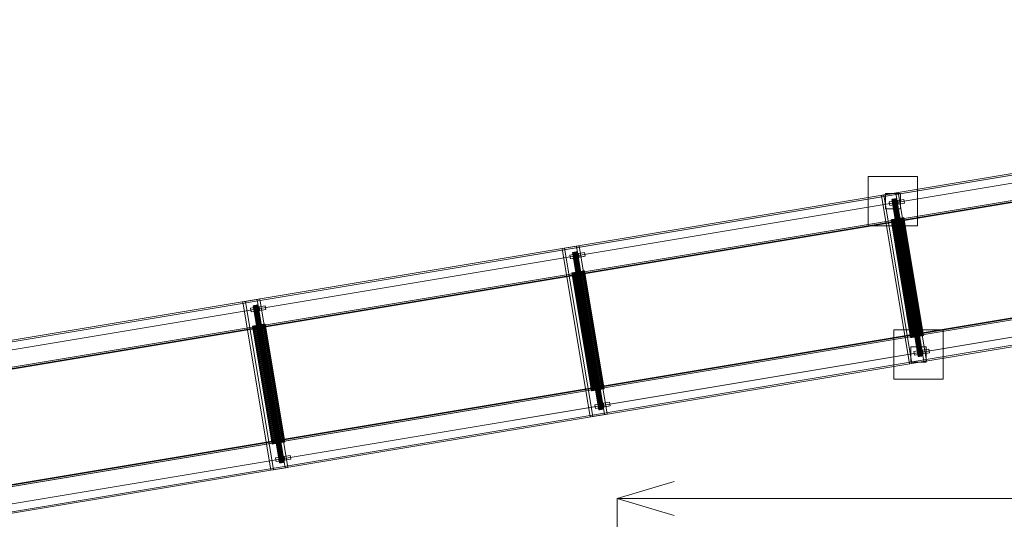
# Model space of a CAD drawing. Header units: millimetres. Extents: x -2233 to 61924, y -68080 to 6847.
# Tile 592 of 656: x 22675 to 25270, y -17135 to -15818. Entities that reach past the tile are written whole.
import ezdxf

# ---------------------------------------------------------------- set-up
doc = ezdxf.new("R2010")
doc.units = ezdxf.units.MM
doc.layers.add('COTAS_P', color=1, linetype='Continuous', lineweight=0)
doc.layers.add('superior_C10', color=7, linetype='Continuous', lineweight=0)
doc.dimstyles.new('R19_100', dxfattribs={"dimtxt": 250, "dimasz": 150, "dimexe": 150, "dimexo": 80, "dimgap": 100, "dimtad": 1, "dimtih": 1, "dimtoh": 1, "dimdsep": 46, "dimcen": 0.09, "dimadec": 0, "dimazin": 0, "dimtfac": 1, "dimtdec": 4, "dimtofl": 0, "dimtmove": 0, "dimatfit": 3, "dimfxl": 1, "dimtolj": 1, "dimtzin": 0, "dimarcsym": 0})

# ---------------------------------------------------------------- blocks, each defined once
blk = doc.blocks.new('DIM_R27_34')
at = {"layer": 'COTAS_P'}
for p, q in [((24250.1, -17080), (24400.1, -17035)), ((26750.1, -17080), (26600.1, -17035)), ((24250.1, -17980), (24250.1, -17080)), ((24250.1, -17080), (26750.1, -17080)), ((24250.1, -17080), (24400.1, -17125)), ((26750.1, -17080), (26600.1, -17125)), ((26750.1, -17980), (26750.1, -17080))]:
    blk.add_line(p, q, dxfattribs=at)
blk.add_text('2500 P', height=250, dxfattribs=at).set_placement((25500.1, -16980))

msp = doc.modelspace()

# ---------------------------------------------------------------- linework, layer by layer
at = {"layer": 'superior_C10'}
for p, q in [((18864.301, -17294.513), (27697.162, -15822.369)), ((27697.819, -15826.315), (18864.958, -17298.459)), ((27698.776, -15822.1), (18865.914, -17294.244)), ((18891.2, -17290.03), (27724.061, -15817.886)), ((27725.675, -15817.617), (18892.814, -17289.761)), ((18893.471, -17293.706), (27726.332, -15821.563)), ((27701.272, -15847.029), (18868.411, -17319.173)), ((18870.024, -17318.904), (27702.886, -15846.76)), ((27728.171, -15842.546), (18895.31, -17314.69)), ((18896.924, -17314.421), (27729.785, -15842.277)), ((18961.084, -17354.417), (27661.084, -15904.417)), ((27661.891, -15904.283), (18961.891, -17354.283)), ((18988.79, -17349.799), (27688.79, -15899.799)), ((27689.597, -15899.665), (18989.597, -17349.665)), ((19045.715, -17335.243), (27631.834, -15904.223)), ((27632.328, -15907.182), (19046.208, -17338.202)), ((27641.249, -15902.654), (19055.13, -17333.674)), ((19055.623, -17336.633), (27641.742, -15905.613)), ((19054.413, -17338.862), (27621.552, -15911.006)), ((27622.359, -15910.871), (19055.22, -17338.728)), ((27710.403, -16200.335), (19010.403, -17650.335)), ((19011.21, -17650.201), (27711.21, -16200.201)), ((27738.109, -16195.717), (19038.109, -17645.717)), ((19038.916, -17645.583), (27738.916, -16195.583)), ((19096.186, -17638.066), (27682.305, -16207.046)), ((27682.798, -16210.005), (19096.679, -17641.025)), ((27670.872, -16206.924), (19103.733, -17634.78)), ((19104.54, -17634.646), (27671.679, -16206.789)), ((27691.72, -16205.477), (19105.6, -17636.497)), ((19106.094, -17639.456), (27692.213, -16208.436)), ((18934.17, -17713.73), (27767.031, -16241.587)), ((27768.645, -16241.318), (18935.784, -17713.461)), ((18961.069, -17709.247), (27793.93, -16237.104)), ((27795.544, -16236.835), (18962.683, -17708.978)), ((24911.797, -16361.039), (24911.797, -16231.039)), ((24911.797, -16231.039), (25041.797, -16231.039)), ((25041.797, -16231.039), (25041.797, -16361.039)), ((18937.622, -17734.445), (27770.484, -16262.301)), ((27771.141, -16266.247), (18938.28, -17738.39)), ((18939.894, -17738.121), (27772.755, -16265.978)), ((27798.04, -16261.764), (18965.179, -17733.907)), ((27798.997, -16257.549), (18966.136, -17729.692)), ((18966.793, -17733.638), (27799.654, -16261.495)), ((24946.155, -16280.871), (24984.116, -16274.544)), ((24946.155, -16280.871), (24952.88, -16279.75)), ((25020.135, -16724.748), (24946.155, -16280.871)), ((24990.841, -16273.423), (24952.88, -16279.75)), ((24952.88, -16279.75), (25026.86, -16723.627)), ((24956.797, -16316.039), (24956.797, -16276.039)), ((24956.797, -16276.039), (24996.797, -16276.039)), ((24966.45, -16297.764), (24989.226, -16293.968)), ((24966.45, -16297.764), (24982.59, -16295.074)), ((24968.094, -16307.628), (24966.45, -16297.764)), ((24974.012, -16291.435), (24973.807, -16291.469)), ((24973.807, -16291.469), (24973.828, -16291.465)), ((24973.807, -16291.469), (25042.854, -16705.754)), ((24973.828, -16291.465), (24974.075, -16291.424)), ((24973.828, -16291.465), (25042.876, -16705.751)), ((24974.436, -16291.364), (24974.012, -16291.435)), ((25043.06, -16705.72), (24974.012, -16291.435)), ((24974.075, -16291.424), (24974.539, -16291.347)), ((24974.075, -16291.424), (25043.123, -16705.71)), ((24975.063, -16291.259), (24974.436, -16291.364)), ((24974.436, -16291.364), (25043.484, -16705.649)), ((24974.539, -16291.347), (24975.201, -16291.237)), ((24974.539, -16291.347), (25043.586, -16705.632)), ((24975.868, -16291.125), (24975.063, -16291.259)), ((24975.063, -16291.259), (25044.111, -16705.545)), ((24975.201, -16291.237), (24976.036, -16291.097)), ((24975.201, -16291.237), (25044.248, -16705.522)), ((24976.821, -16290.966), (24975.868, -16291.125)), ((24975.868, -16291.125), (25044.916, -16705.411)), ((24976.036, -16291.097), (24977.012, -16290.935)), ((24976.036, -16291.097), (25045.084, -16705.383)), ((24977.885, -16290.789), (24976.821, -16290.966)), ((24976.821, -16290.966), (25045.869, -16705.252)), ((24977.012, -16290.935), (24978.092, -16290.755)), ((24977.012, -16290.935), (25046.06, -16705.22)), ((24979.018, -16290.6), (24977.885, -16290.789)), ((24977.885, -16290.789), (25046.932, -16705.075)), ((24978.092, -16290.755), (24979.234, -16290.564)), ((24978.092, -16290.755), (25047.14, -16705.04)), ((24980.178, -16290.407), (24979.018, -16290.6)), ((24979.018, -16290.6), (25048.066, -16704.886)), ((24979.234, -16290.564), (24980.394, -16290.371)), ((24979.234, -16290.564), (25048.282, -16704.85)), ((24981.32, -16290.217), (24980.178, -16290.407)), ((24980.178, -16290.407), (25049.226, -16704.692)), ((24980.394, -16290.371), (24981.528, -16290.182)), ((24980.394, -16290.371), (25049.442, -16704.656)), ((24982.4, -16290.037), (24981.32, -16290.217)), ((24981.32, -16290.217), (25050.368, -16704.502)), ((24981.528, -16290.182), (24982.591, -16290.005)), ((24981.528, -16290.182), (25050.575, -16704.467)), ((24983.376, -16289.874), (24982.4, -16290.037)), ((24982.4, -16290.037), (25051.448, -16704.322)), ((25005.366, -16291.278), (24982.59, -16295.074)), ((24982.59, -16295.074), (24984.234, -16304.938)), ((24982.591, -16290.005), (24983.544, -16289.846)), ((24982.591, -16290.005), (25051.639, -16704.29)), ((24984.212, -16289.735), (24983.376, -16289.874)), ((24983.376, -16289.874), (25052.424, -16704.159)), ((24983.544, -16289.846), (24984.349, -16289.712)), ((24983.544, -16289.846), (25052.592, -16704.131)), ((24990.841, -16273.423), (24984.116, -16274.544)), ((24984.116, -16274.544), (25058.095, -16718.421)), ((24984.874, -16289.624), (24984.212, -16289.735)), ((24984.212, -16289.735), (25053.259, -16704.02)), ((24984.349, -16289.712), (24984.976, -16289.607)), ((24984.349, -16289.712), (25053.397, -16703.997)), ((24985.337, -16289.547), (24984.874, -16289.624)), ((24984.874, -16289.624), (25053.921, -16703.91)), ((24984.976, -16289.607), (24985.4, -16289.537)), ((24984.976, -16289.607), (25054.024, -16703.893)), ((24985.584, -16289.506), (24985.337, -16289.547)), ((24985.337, -16289.547), (25054.385, -16703.833)), ((24985.4, -16289.537), (24985.606, -16289.502)), ((24985.4, -16289.537), (25054.448, -16703.822)), ((24985.606, -16289.502), (24985.584, -16289.506)), ((24985.584, -16289.506), (25054.632, -16703.791)), ((24985.606, -16289.502), (25054.653, -16703.788)), ((25005.366, -16291.278), (24989.226, -16293.968)), ((24989.226, -16293.968), (24990.87, -16303.832)), ((25064.82, -16717.3), (24990.841, -16273.423)), ((24996.797, -16276.039), (24996.797, -16316.039)), ((25007.01, -16301.142), (25005.366, -16291.278)), ((24996.797, -16316.039), (24956.797, -16316.039)), ((24990.87, -16303.832), (24968.094, -16307.628)), ((24968.094, -16307.628), (24984.234, -16304.938)), ((24984.234, -16304.938), (25007.01, -16301.142)), ((24990.87, -16303.832), (25007.01, -16301.142)), ((24972.204, -16344.96), (24971.622, -16345.057)), ((24971.622, -16345.057), (24971.682, -16345.047)), ((24971.622, -16345.057), (25023.408, -16655.771)), ((24971.682, -16345.047), (24972.382, -16344.93)), ((24971.682, -16345.047), (25023.468, -16655.761)), ((24973.406, -16344.76), (24972.204, -16344.96)), ((25023.99, -16655.674), (24972.204, -16344.96)), ((24972.382, -16344.93), (24973.696, -16344.712)), ((24972.382, -16344.93), (25024.168, -16655.644)), ((24975.182, -16344.464), (24973.406, -16344.76)), ((24973.406, -16344.76), (25025.192, -16655.474)), ((24973.696, -16344.712), (24975.572, -16344.399)), ((24973.696, -16344.712), (25025.482, -16655.426)), ((24977.464, -16344.084), (24975.182, -16344.464)), ((24975.182, -16344.464), (25026.968, -16655.178)), ((24975.572, -16344.399), (24977.939, -16344.004)), ((24975.572, -16344.399), (25027.358, -16655.113)), ((24980.163, -16343.634), (24977.464, -16344.084)), ((24977.464, -16344.084), (25029.249, -16654.798)), ((24977.939, -16344.004), (24980.705, -16343.543)), ((24977.939, -16344.004), (25029.724, -16654.718)), ((24983.176, -16343.131), (24980.163, -16343.634)), ((24980.163, -16343.634), (25031.949, -16654.348)), ((24980.705, -16343.543), (24983.764, -16343.033)), ((24980.705, -16343.543), (25032.49, -16654.257)), ((24986.388, -16342.596), (24983.176, -16343.131)), ((24983.176, -16343.131), (25034.962, -16653.846)), ((24983.764, -16343.033), (24987, -16342.494)), ((24983.764, -16343.033), (25035.55, -16653.748)), ((24989.675, -16342.048), (24986.388, -16342.596)), ((24986.388, -16342.596), (25038.174, -16653.31)), ((24987, -16342.494), (24990.286, -16341.946)), ((24987, -16342.494), (25038.785, -16653.208)), ((24992.91, -16341.509), (24989.675, -16342.048)), ((24989.675, -16342.048), (25041.46, -16652.762)), ((24990.286, -16341.946), (24993.498, -16341.411)), ((24990.286, -16341.946), (25042.072, -16652.661)), ((24995.97, -16340.999), (24992.91, -16341.509)), ((24992.91, -16341.509), (25044.696, -16652.223)), ((24993.498, -16341.411), (24996.512, -16340.909)), ((24993.498, -16341.411), (25045.284, -16652.125)), ((24998.736, -16340.538), (24995.97, -16340.999)), ((24995.97, -16340.999), (25047.755, -16651.713)), ((24996.512, -16340.909), (24999.211, -16340.459)), ((24996.512, -16340.909), (25048.297, -16651.623)), ((25001.102, -16340.144), (24998.736, -16340.538)), ((24998.736, -16340.538), (25050.522, -16651.252)), ((24999.211, -16340.459), (25001.492, -16340.079)), ((24999.211, -16340.459), (25050.997, -16651.173)), ((25002.979, -16339.831), (25001.102, -16340.144)), ((25001.102, -16340.144), (25052.888, -16650.858)), ((25001.492, -16340.079), (25003.268, -16339.783)), ((25001.492, -16340.079), (25053.278, -16650.793)), ((25004.292, -16339.612), (25002.979, -16339.831)), ((25002.979, -16339.831), (25054.764, -16650.545)), ((25003.268, -16339.783), (25004.47, -16339.582)), ((25003.268, -16339.783), (25055.054, -16650.497)), ((25004.992, -16339.495), (25004.292, -16339.612)), ((25004.292, -16339.612), (25056.078, -16650.326)), ((25004.47, -16339.582), (25005.052, -16339.485)), ((25004.47, -16339.582), (25056.256, -16650.297)), ((25005.052, -16339.485), (25004.992, -16339.495)), ((25004.992, -16339.495), (25056.778, -16650.21)), ((25005.052, -16339.485), (25056.838, -16650.199)), ((25041.797, -16361.039), (24911.797, -16361.039)), ((24104.626, -16421.125), (24142.586, -16414.799)), ((24104.626, -16421.125), (24111.35, -16420.005)), ((24178.605, -16865.003), (24104.626, -16421.125)), ((24149.311, -16413.678), (24111.35, -16420.005)), ((24111.35, -16420.005), (24185.33, -16863.882)), ((24149.311, -16413.678), (24142.586, -16414.799)), ((24142.586, -16414.799), (24216.566, -16858.676)), ((24223.29, -16857.555), (24149.311, -16413.678)), ((24124.92, -16438.019), (24147.697, -16434.223)), ((24124.92, -16438.019), (24141.06, -16435.329)), ((24126.564, -16447.883), (24124.92, -16438.019)), ((24149.341, -16444.087), (24126.564, -16447.883)), ((24126.564, -16447.883), (24142.704, -16445.193)), ((24132.482, -16431.69), (24132.277, -16431.724)), ((24132.277, -16431.724), (24132.298, -16431.72)), ((24132.277, -16431.724), (24201.325, -16846.009)), ((24132.298, -16431.72), (24132.545, -16431.679)), ((24132.298, -16431.72), (24201.346, -16846.006)), ((24132.907, -16431.619), (24132.482, -16431.69)), ((24201.53, -16845.975), (24132.482, -16431.69)), ((24132.545, -16431.679), (24133.009, -16431.602)), ((24132.545, -16431.679), (24201.593, -16845.965)), ((24133.533, -16431.514), (24132.907, -16431.619)), ((24132.907, -16431.619), (24201.954, -16845.904)), ((24133.009, -16431.602), (24133.671, -16431.491)), ((24133.009, -16431.602), (24202.057, -16845.887)), ((24134.339, -16431.38), (24133.533, -16431.514)), ((24133.533, -16431.514), (24202.581, -16845.8)), ((24133.671, -16431.491), (24134.506, -16431.352)), ((24133.671, -16431.491), (24202.719, -16845.777)), ((24135.291, -16431.221), (24134.339, -16431.38)), ((24134.339, -16431.38), (24203.386, -16845.666)), ((24134.506, -16431.352), (24135.483, -16431.19)), ((24134.506, -16431.352), (24203.554, -16845.638)), ((24136.355, -16431.044), (24135.291, -16431.221)), ((24135.291, -16431.221), (24204.339, -16845.507)), ((24135.483, -16431.19), (24136.563, -16431.01)), ((24135.483, -16431.19), (24204.53, -16845.475)), ((24137.489, -16430.855), (24136.355, -16431.044)), ((24136.355, -16431.044), (24205.403, -16845.33)), ((24136.563, -16431.01), (24137.704, -16430.819)), ((24136.563, -16431.01), (24205.61, -16845.295)), ((24138.649, -16430.662), (24137.489, -16430.855)), ((24137.489, -16430.855), (24206.536, -16845.141)), ((24137.704, -16430.819), (24138.864, -16430.626)), ((24137.704, -16430.819), (24206.752, -16845.105)), ((24139.79, -16430.472), (24138.649, -16430.662)), ((24138.649, -16430.662), (24207.696, -16844.947)), ((24138.864, -16430.626), (24139.998, -16430.437)), ((24138.864, -16430.626), (24207.912, -16844.911)), ((24140.87, -16430.292), (24139.79, -16430.472)), ((24139.79, -16430.472), (24208.838, -16844.757)), ((24139.998, -16430.437), (24141.062, -16430.26)), ((24139.998, -16430.437), (24209.046, -16844.722)), ((24141.847, -16430.129), (24140.87, -16430.292)), ((24140.87, -16430.292), (24209.918, -16844.577)), ((24163.836, -16431.533), (24141.06, -16435.329)), ((24141.06, -16435.329), (24142.704, -16445.193)), ((24141.062, -16430.26), (24142.014, -16430.101)), ((24141.062, -16430.26), (24210.109, -16844.545)), ((24142.682, -16429.99), (24141.847, -16430.129)), ((24141.847, -16430.129), (24210.894, -16844.414)), ((24142.014, -16430.101), (24142.819, -16429.967)), ((24142.014, -16430.101), (24211.062, -16844.386)), ((24143.344, -16429.879), (24142.682, -16429.99)), ((24142.682, -16429.99), (24211.729, -16844.275)), ((24142.704, -16445.193), (24165.48, -16441.397)), ((24142.819, -16429.967), (24143.446, -16429.862)), ((24142.819, -16429.967), (24211.867, -16844.252)), ((24143.808, -16429.802), (24143.344, -16429.879)), ((24143.344, -16429.879), (24212.392, -16844.165)), ((24143.446, -16429.862), (24143.871, -16429.792)), ((24143.446, -16429.862), (24212.494, -16844.148)), ((24144.055, -16429.761), (24143.808, -16429.802)), ((24143.808, -16429.802), (24212.855, -16844.087)), ((24143.871, -16429.792), (24144.076, -16429.757)), ((24143.871, -16429.792), (24212.918, -16844.077)), ((24144.076, -16429.757), (24144.055, -16429.761)), ((24144.055, -16429.761), (24213.102, -16844.046)), ((24144.076, -16429.757), (24213.124, -16844.043)), ((24163.836, -16431.533), (24147.697, -16434.223)), ((24147.697, -16434.223), (24149.341, -16444.087)), ((24149.341, -16444.087), (24165.48, -16441.397)), ((24165.48, -16441.397), (24163.836, -16431.533)), ((24163.462, -16479.75), (24162.762, -16479.867)), ((24162.941, -16479.837), (24163.523, -16479.74)), ((24163.523, -16479.74), (24163.462, -16479.75)), ((24163.462, -16479.75), (24215.248, -16790.464)), ((24163.523, -16479.74), (24215.308, -16790.454)), ((24130.674, -16485.215), (24130.092, -16485.312)), ((24130.092, -16485.312), (24130.152, -16485.302)), ((24130.092, -16485.312), (24181.878, -16796.026)), ((24130.152, -16485.302), (24130.853, -16485.185)), ((24130.152, -16485.302), (24181.938, -16796.016)), ((24131.876, -16485.015), (24130.674, -16485.215)), ((24182.46, -16795.929), (24130.674, -16485.215)), ((24130.853, -16485.185), (24132.166, -16484.966)), ((24130.853, -16485.185), (24182.638, -16795.899)), ((24133.652, -16484.719), (24131.876, -16485.015)), ((24131.876, -16485.015), (24183.662, -16795.729)), ((24132.166, -16484.966), (24134.042, -16484.654)), ((24132.166, -16484.966), (24183.952, -16795.681)), ((24135.934, -16484.339), (24133.652, -16484.719)), ((24133.652, -16484.719), (24185.438, -16795.433)), ((24134.042, -16484.654), (24136.409, -16484.259)), ((24134.042, -16484.654), (24185.828, -16795.368)), ((24138.633, -16483.889), (24135.934, -16484.339)), ((24135.934, -16484.339), (24187.719, -16795.053)), ((24136.409, -16484.259), (24139.175, -16483.798)), ((24136.409, -16484.259), (24188.194, -16794.973)), ((24141.647, -16483.386), (24138.633, -16483.889)), ((24138.633, -16483.889), (24190.419, -16794.603)), ((24139.175, -16483.798), (24142.235, -16483.288)), ((24139.175, -16483.798), (24190.961, -16794.512)), ((24144.858, -16482.851), (24141.647, -16483.386)), ((24141.647, -16483.386), (24193.432, -16794.1)), ((24142.235, -16483.288), (24145.47, -16482.749)), ((24142.235, -16483.288), (24194.02, -16794.002)), ((24148.145, -16482.303), (24144.858, -16482.851)), ((24144.858, -16482.851), (24196.644, -16793.565)), ((24145.47, -16482.749), (24148.757, -16482.201)), ((24145.47, -16482.749), (24197.256, -16793.463)), ((24151.38, -16481.764), (24148.145, -16482.303)), ((24148.145, -16482.303), (24199.931, -16793.017)), ((24148.757, -16482.201), (24151.968, -16481.666)), ((24148.757, -16482.201), (24200.542, -16792.915)), ((24154.44, -16481.254), (24151.38, -16481.764)), ((24151.38, -16481.764), (24203.166, -16792.478)), ((24151.968, -16481.666), (24154.982, -16481.164)), ((24151.968, -16481.666), (24203.754, -16792.38)), ((24157.206, -16480.793), (24154.44, -16481.254)), ((24154.44, -16481.254), (24206.226, -16791.968)), ((24154.982, -16481.164), (24157.681, -16480.714)), ((24154.982, -16481.164), (24206.767, -16791.878)), ((24159.573, -16480.399), (24157.206, -16480.793)), ((24157.206, -16480.793), (24208.992, -16791.507)), ((24157.681, -16480.714), (24159.963, -16480.334)), ((24157.681, -16480.714), (24209.467, -16791.428)), ((24161.449, -16480.086), (24159.573, -16480.399)), ((24159.573, -16480.399), (24211.358, -16791.113)), ((24159.963, -16480.334), (24161.738, -16480.038)), ((24159.963, -16480.334), (24211.748, -16791.048)), ((24162.762, -16479.867), (24161.449, -16480.086)), ((24161.449, -16480.086), (24213.234, -16790.8)), ((24161.738, -16480.038), (24162.941, -16479.837)), ((24161.738, -16480.038), (24213.524, -16790.752)), ((24162.762, -16479.867), (24214.548, -16790.581)), ((24162.941, -16479.837), (24214.726, -16790.551)), ((23263.096, -16561.38), (23301.056, -16555.054)), ((23307.781, -16553.933), (23269.821, -16560.26)), ((23307.781, -16553.933), (23301.056, -16555.054)), ((23301.056, -16555.054), (23375.036, -16998.931)), ((23381.761, -16997.81), (23307.781, -16553.933)), ((23263.096, -16561.38), (23269.821, -16560.26)), ((23337.075, -17005.258), (23263.096, -16561.38)), ((23269.821, -16560.26), (23343.8, -17004.137)), ((23283.391, -16578.274), (23306.167, -16574.478)), ((23283.391, -16578.274), (23299.53, -16575.584)), ((23285.035, -16588.138), (23283.391, -16578.274)), ((23290.953, -16571.945), (23290.747, -16571.979)), ((23290.747, -16571.979), (23290.768, -16571.975)), ((23290.747, -16571.979), (23359.795, -16986.264)), ((23290.768, -16571.975), (23291.016, -16571.934)), ((23290.768, -16571.975), (23359.816, -16986.261)), ((23291.377, -16571.874), (23290.953, -16571.945)), ((23360, -16986.23), (23290.953, -16571.945)), ((23291.016, -16571.934), (23291.479, -16571.857)), ((23291.016, -16571.934), (23360.063, -16986.219)), ((23292.004, -16571.769), (23291.377, -16571.874)), ((23291.377, -16571.874), (23360.425, -16986.159)), ((23291.479, -16571.857), (23292.141, -16571.746)), ((23291.479, -16571.857), (23360.527, -16986.142)), ((23292.809, -16571.635), (23292.004, -16571.769)), ((23292.004, -16571.769), (23361.051, -16986.055)), ((23292.141, -16571.746), (23292.977, -16571.607)), ((23292.141, -16571.746), (23361.189, -16986.032)), ((23293.762, -16571.476), (23292.809, -16571.635)), ((23292.809, -16571.635), (23361.857, -16985.921)), ((23292.977, -16571.607), (23293.953, -16571.444)), ((23292.977, -16571.607), (23362.024, -16985.893)), ((23294.825, -16571.299), (23293.762, -16571.476)), ((23293.762, -16571.476), (23362.809, -16985.762)), ((23293.953, -16571.444), (23295.033, -16571.265)), ((23293.953, -16571.444), (23363, -16985.73)), ((23295.959, -16571.11), (23294.825, -16571.299)), ((23294.825, -16571.299), (23363.873, -16985.585)), ((23295.033, -16571.265), (23296.175, -16571.074)), ((23295.033, -16571.265), (23364.08, -16985.55)), ((23297.119, -16570.917), (23295.959, -16571.11)), ((23295.959, -16571.11), (23365.006, -16985.396)), ((23296.175, -16571.074), (23297.335, -16570.881)), ((23296.175, -16571.074), (23365.222, -16985.36)), ((23298.261, -16570.727), (23297.119, -16570.917)), ((23297.119, -16570.917), (23366.166, -16985.202)), ((23297.335, -16570.881), (23298.468, -16570.692)), ((23297.335, -16570.881), (23366.382, -16985.166)), ((23299.341, -16570.547), (23298.261, -16570.727)), ((23298.261, -16570.727), (23367.308, -16985.012)), ((23298.468, -16570.692), (23299.532, -16570.515)), ((23298.468, -16570.692), (23367.516, -16984.977)), ((23300.317, -16570.384), (23299.341, -16570.547)), ((23299.341, -16570.547), (23368.388, -16984.832)), ((23322.306, -16571.788), (23299.53, -16575.584)), ((23299.53, -16575.584), (23301.174, -16585.448)), ((23299.532, -16570.515), (23300.484, -16570.356)), ((23299.532, -16570.515), (23368.579, -16984.8)), ((23301.152, -16570.245), (23300.317, -16570.384)), ((23300.317, -16570.384), (23369.364, -16984.669)), ((23300.484, -16570.356), (23301.29, -16570.222)), ((23300.484, -16570.356), (23369.532, -16984.641)), ((23301.814, -16570.134), (23301.152, -16570.245)), ((23301.152, -16570.245), (23370.2, -16984.53)), ((23301.174, -16585.448), (23323.95, -16581.652)), ((23301.29, -16570.222), (23301.916, -16570.117)), ((23301.29, -16570.222), (23370.337, -16984.507)), ((23302.278, -16570.057), (23301.814, -16570.134)), ((23301.814, -16570.134), (23370.862, -16984.42)), ((23301.916, -16570.117), (23302.341, -16570.047)), ((23301.916, -16570.117), (23370.964, -16984.403)), ((23302.525, -16570.016), (23302.278, -16570.057)), ((23302.278, -16570.057), (23371.325, -16984.342)), ((23302.341, -16570.047), (23302.546, -16570.012)), ((23302.341, -16570.047), (23371.388, -16984.332)), ((23302.546, -16570.012), (23302.525, -16570.016)), ((23302.525, -16570.016), (23371.573, -16984.301)), ((23302.546, -16570.012), (23371.594, -16984.298)), ((23322.306, -16571.788), (23306.167, -16574.478)), ((23306.167, -16574.478), (23307.811, -16584.342)), ((23307.811, -16584.342), (23323.95, -16581.652)), ((23323.95, -16581.652), (23322.306, -16571.788)), ((23307.811, -16584.342), (23285.035, -16588.138)), ((23285.035, -16588.138), (23301.174, -16585.448)), ((23289.145, -16625.47), (23288.562, -16625.567)), ((23288.562, -16625.567), (23288.623, -16625.557)), ((23288.562, -16625.567), (23340.348, -16936.281)), ((23288.623, -16625.557), (23289.323, -16625.44)), ((23288.623, -16625.557), (23340.408, -16936.271)), ((23290.347, -16625.27), (23289.145, -16625.47)), ((23340.93, -16936.184), (23289.145, -16625.47)), ((23289.323, -16625.44), (23290.636, -16625.221)), ((23289.323, -16625.44), (23341.109, -16936.154)), ((23292.123, -16624.974), (23290.347, -16625.27)), ((23290.347, -16625.27), (23342.132, -16935.984)), ((23290.636, -16625.221), (23292.512, -16624.909)), ((23290.636, -16625.221), (23342.422, -16935.936)), ((23294.404, -16624.593), (23292.123, -16624.974)), ((23292.123, -16624.974), (23343.908, -16935.688)), ((23292.512, -16624.909), (23294.879, -16624.514)), ((23292.512, -16624.909), (23344.298, -16935.623)), ((23297.103, -16624.144), (23294.404, -16624.593)), ((23294.404, -16624.593), (23346.19, -16935.308)), ((23294.879, -16624.514), (23297.645, -16624.053)), ((23294.879, -16624.514), (23346.665, -16935.228)), ((23300.117, -16623.641), (23297.103, -16624.144)), ((23297.103, -16624.144), (23348.889, -16934.858)), ((23297.645, -16624.053), (23300.705, -16623.543)), ((23297.645, -16624.053), (23349.431, -16934.767)), ((23303.329, -16623.106), (23300.117, -16623.641)), ((23300.117, -16623.641), (23351.902, -16934.355)), ((23300.705, -16623.543), (23303.94, -16623.004)), ((23300.705, -16623.543), (23352.49, -16934.257)), ((23306.615, -16622.558), (23303.329, -16623.106)), ((23303.329, -16623.106), (23355.114, -16933.82)), ((23303.94, -16623.004), (23307.227, -16622.456)), ((23303.94, -16623.004), (23355.726, -16933.718)), ((23309.851, -16622.019), (23306.615, -16622.558)), ((23306.615, -16622.558), (23358.401, -16933.272)), ((23307.227, -16622.456), (23310.439, -16621.921)), ((23307.227, -16622.456), (23359.012, -16933.17)), ((23312.91, -16621.509), (23309.851, -16622.019)), ((23309.851, -16622.019), (23361.636, -16932.733)), ((23310.439, -16621.921), (23313.452, -16621.419)), ((23310.439, -16621.921), (23362.224, -16932.635)), ((23315.676, -16621.048), (23312.91, -16621.509)), ((23312.91, -16621.509), (23364.696, -16932.223)), ((23313.452, -16621.419), (23316.151, -16620.969)), ((23313.452, -16621.419), (23365.238, -16932.133)), ((23318.043, -16620.654), (23315.676, -16621.048)), ((23315.676, -16621.048), (23367.462, -16931.762)), ((23316.151, -16620.969), (23318.433, -16620.589)), ((23316.151, -16620.969), (23367.937, -16931.683)), ((23319.919, -16620.341), (23318.043, -16620.654)), ((23318.043, -16620.654), (23369.829, -16931.368)), ((23318.433, -16620.589), (23320.209, -16620.293)), ((23318.433, -16620.589), (23370.218, -16931.303)), ((23321.232, -16620.122), (23319.919, -16620.341)), ((23319.919, -16620.341), (23371.705, -16931.055)), ((23320.209, -16620.293), (23321.411, -16620.092)), ((23320.209, -16620.293), (23371.994, -16931.007)), ((23321.933, -16620.005), (23321.232, -16620.122)), ((23321.232, -16620.122), (23373.018, -16930.836)), ((23321.411, -16620.092), (23321.993, -16619.995)), ((23321.411, -16620.092), (23373.196, -16930.806)), ((23321.993, -16619.995), (23321.933, -16620.005)), ((23321.933, -16620.005), (23373.718, -16930.719)), ((23321.993, -16619.995), (23373.779, -16930.709)), ((24979.201, -16765.461), (24979.201, -16635.461)), ((24979.201, -16635.461), (25109.201, -16635.461)), ((25109.201, -16635.461), (25109.201, -16765.461)), ((25023.408, -16655.771), (25023.99, -16655.674)), ((25023.468, -16655.761), (25023.408, -16655.771)), ((25024.168, -16655.644), (25023.468, -16655.761)), ((25023.99, -16655.674), (25025.192, -16655.474)), ((25025.482, -16655.426), (25024.168, -16655.644)), ((25025.192, -16655.474), (25026.968, -16655.178)), ((25027.358, -16655.113), (25025.482, -16655.426)), ((25026.968, -16655.178), (25029.249, -16654.798)), ((25029.724, -16654.718), (25027.358, -16655.113)), ((25029.249, -16654.798), (25031.949, -16654.348)), ((25032.49, -16654.257), (25029.724, -16654.718)), ((25031.949, -16654.348), (25034.962, -16653.846)), ((25035.55, -16653.748), (25032.49, -16654.257)), ((25034.962, -16653.846), (25038.174, -16653.31)), ((25038.785, -16653.208), (25035.55, -16653.748)), ((25038.174, -16653.31), (25041.46, -16652.762)), ((25042.072, -16652.661), (25038.785, -16653.208)), ((25041.46, -16652.762), (25044.696, -16652.223)), ((25045.284, -16652.125), (25042.072, -16652.661)), ((25044.696, -16652.223), (25047.755, -16651.713)), ((25048.297, -16651.623), (25045.284, -16652.125)), ((25047.755, -16651.713), (25050.522, -16651.252)), ((25050.997, -16651.173), (25048.297, -16651.623)), ((25050.522, -16651.252), (25052.888, -16650.858)), ((25053.278, -16650.793), (25050.997, -16651.173)), ((25052.888, -16650.858), (25054.764, -16650.545)), ((25055.054, -16650.497), (25053.278, -16650.793)), ((25054.764, -16650.545), (25056.078, -16650.326)), ((25056.256, -16650.297), (25055.054, -16650.497)), ((25056.078, -16650.326), (25056.778, -16650.21)), ((25056.838, -16650.199), (25056.256, -16650.297)), ((25056.778, -16650.21), (25056.838, -16650.199)), ((25024.201, -16720.461), (25024.201, -16680.461)), ((25024.201, -16680.461), (25064.201, -16680.461)), ((25071.126, -16685.836), (25048.349, -16689.632)), ((25071.126, -16685.836), (25054.986, -16688.525)), ((25064.201, -16680.461), (25064.201, -16720.461)), ((25072.77, -16695.699), (25071.126, -16685.836)), ((25032.21, -16692.321), (25054.986, -16688.525)), ((25032.21, -16692.321), (25048.349, -16689.632)), ((25033.854, -16702.185), (25032.21, -16692.321)), ((25056.63, -16698.389), (25033.854, -16702.185)), ((25033.854, -16702.185), (25049.993, -16699.495)), ((25042.854, -16705.754), (25043.06, -16705.72)), ((25042.876, -16705.751), (25042.854, -16705.754)), ((25043.123, -16705.71), (25042.876, -16705.751)), ((25043.06, -16705.72), (25043.484, -16705.649)), ((25043.586, -16705.632), (25043.123, -16705.71)), ((25043.484, -16705.649), (25044.111, -16705.545)), ((25044.248, -16705.522), (25043.586, -16705.632)), ((25044.111, -16705.545), (25044.916, -16705.411)), ((25045.084, -16705.383), (25044.248, -16705.522)), ((25044.916, -16705.411), (25045.869, -16705.252)), ((25046.06, -16705.22), (25045.084, -16705.383)), ((25045.869, -16705.252), (25046.932, -16705.075)), ((25047.14, -16705.04), (25046.06, -16705.22)), ((25046.932, -16705.075), (25048.066, -16704.886)), ((25048.282, -16704.85), (25047.14, -16705.04)), ((25048.066, -16704.886), (25049.226, -16704.692)), ((25049.442, -16704.656), (25048.282, -16704.85)), ((25048.349, -16689.632), (25049.993, -16699.495)), ((25049.226, -16704.692), (25050.368, -16704.502)), ((25050.575, -16704.467), (25049.442, -16704.656)), ((25049.993, -16699.495), (25072.77, -16695.699)), ((25050.368, -16704.502), (25051.448, -16704.322)), ((25051.639, -16704.29), (25050.575, -16704.467)), ((25051.448, -16704.322), (25052.424, -16704.159)), ((25052.592, -16704.131), (25051.639, -16704.29)), ((25052.424, -16704.159), (25053.259, -16704.02)), ((25053.397, -16703.997), (25052.592, -16704.131)), ((25053.259, -16704.02), (25053.921, -16703.91)), ((25054.024, -16703.893), (25053.397, -16703.997)), ((25053.921, -16703.91), (25054.385, -16703.833)), ((25054.448, -16703.822), (25054.024, -16703.893)), ((25054.385, -16703.833), (25054.632, -16703.791)), ((25054.653, -16703.788), (25054.448, -16703.822)), ((25054.632, -16703.791), (25054.653, -16703.788)), ((25054.986, -16688.525), (25056.63, -16698.389)), ((25056.63, -16698.389), (25072.77, -16695.699)), ((25058.095, -16718.421), (25020.135, -16724.748)), ((25020.135, -16724.748), (25026.86, -16723.627)), ((25064.201, -16720.461), (25024.201, -16720.461)), ((25026.86, -16723.627), (25064.82, -16717.3)), ((25058.095, -16718.421), (25064.82, -16717.3)), ((24208.992, -16791.507), (24211.358, -16791.113)), ((24211.748, -16791.048), (24209.467, -16791.428)), ((24211.358, -16791.113), (24213.234, -16790.8)), ((24213.524, -16790.752), (24211.748, -16791.048)), ((24213.234, -16790.8), (24214.548, -16790.581)), ((24214.726, -16790.551), (24213.524, -16790.752)), ((24214.548, -16790.581), (24215.248, -16790.464)), ((24215.308, -16790.454), (24214.726, -16790.551)), ((24215.248, -16790.464), (24215.308, -16790.454)), ((25109.201, -16765.461), (24979.201, -16765.461)), ((24181.878, -16796.026), (24182.46, -16795.929)), ((24181.938, -16796.016), (24181.878, -16796.026)), ((24182.638, -16795.899), (24181.938, -16796.016)), ((24182.46, -16795.929), (24183.662, -16795.729)), ((24183.952, -16795.681), (24182.638, -16795.899)), ((24183.662, -16795.729), (24185.438, -16795.433)), ((24185.828, -16795.368), (24183.952, -16795.681)), ((24185.438, -16795.433), (24187.719, -16795.053)), ((24188.194, -16794.973), (24185.828, -16795.368)), ((24187.719, -16795.053), (24190.419, -16794.603)), ((24190.961, -16794.512), (24188.194, -16794.973)), ((24190.419, -16794.603), (24193.432, -16794.1)), ((24194.02, -16794.002), (24190.961, -16794.512)), ((24193.432, -16794.1), (24196.644, -16793.565)), ((24197.256, -16793.463), (24194.02, -16794.002)), ((24196.644, -16793.565), (24199.931, -16793.017)), ((24200.542, -16792.915), (24197.256, -16793.463)), ((24199.931, -16793.017), (24203.166, -16792.478)), ((24203.754, -16792.38), (24200.542, -16792.915)), ((24203.166, -16792.478), (24206.226, -16791.968)), ((24206.767, -16791.878), (24203.754, -16792.38)), ((24206.226, -16791.968), (24208.992, -16791.507)), ((24209.467, -16791.428), (24206.767, -16791.878)), ((24190.68, -16832.576), (24213.456, -16828.78)), ((24190.68, -16832.576), (24206.82, -16829.887)), ((24192.324, -16842.44), (24190.68, -16832.576)), ((24215.1, -16838.644), (24192.324, -16842.44)), ((24192.324, -16842.44), (24208.464, -16839.75)), ((24229.596, -16826.09), (24206.82, -16829.887)), ((24206.82, -16829.887), (24208.464, -16839.75)), ((24208.464, -16839.75), (24231.24, -16835.954)), ((24229.596, -16826.09), (24213.456, -16828.78)), ((24213.456, -16828.78), (24215.1, -16838.644)), ((24215.1, -16838.644), (24231.24, -16835.954)), ((24231.24, -16835.954), (24229.596, -16826.09)), ((24216.566, -16858.676), (24178.605, -16865.003)), ((24178.605, -16865.003), (24185.33, -16863.882)), ((24185.33, -16863.882), (24223.29, -16857.555)), ((24201.325, -16846.009), (24201.53, -16845.975)), ((24201.346, -16846.006), (24201.325, -16846.009)), ((24201.593, -16845.965), (24201.346, -16846.006)), ((24201.53, -16845.975), (24201.954, -16845.904)), ((24202.057, -16845.887), (24201.593, -16845.965)), ((24201.954, -16845.904), (24202.581, -16845.8)), ((24202.719, -16845.777), (24202.057, -16845.887)), ((24202.581, -16845.8), (24203.386, -16845.666)), ((24203.554, -16845.638), (24202.719, -16845.777)), ((24203.386, -16845.666), (24204.339, -16845.507)), ((24204.53, -16845.475), (24203.554, -16845.638)), ((24204.339, -16845.507), (24205.403, -16845.33)), ((24205.61, -16845.295), (24204.53, -16845.475)), ((24205.403, -16845.33), (24206.536, -16845.141)), ((24206.752, -16845.105), (24205.61, -16845.295)), ((24206.536, -16845.141), (24207.696, -16844.947)), ((24207.912, -16844.911), (24206.752, -16845.105)), ((24207.696, -16844.947), (24208.838, -16844.757)), ((24209.046, -16844.722), (24207.912, -16844.911)), ((24208.838, -16844.757), (24209.918, -16844.577)), ((24210.109, -16844.545), (24209.046, -16844.722)), ((24209.918, -16844.577), (24210.894, -16844.414)), ((24211.062, -16844.386), (24210.109, -16844.545)), ((24210.894, -16844.414), (24211.729, -16844.275)), ((24211.867, -16844.252), (24211.062, -16844.386)), ((24211.729, -16844.275), (24212.392, -16844.165)), ((24212.494, -16844.148), (24211.867, -16844.252)), ((24212.392, -16844.165), (24212.855, -16844.087)), ((24212.918, -16844.077), (24212.494, -16844.148)), ((24212.855, -16844.087), (24213.102, -16844.046)), ((24213.124, -16844.043), (24212.918, -16844.077)), ((24213.102, -16844.046), (24213.124, -16844.043)), ((24216.566, -16858.676), (24223.29, -16857.555)), ((23340.348, -16936.281), (23340.93, -16936.184)), ((23340.408, -16936.271), (23340.348, -16936.281)), ((23341.109, -16936.154), (23340.408, -16936.271)), ((23340.93, -16936.184), (23342.132, -16935.984)), ((23342.422, -16935.936), (23341.109, -16936.154)), ((23342.132, -16935.984), (23343.908, -16935.688)), ((23344.298, -16935.623), (23342.422, -16935.936)), ((23343.908, -16935.688), (23346.19, -16935.308)), ((23346.665, -16935.228), (23344.298, -16935.623)), ((23346.19, -16935.308), (23348.889, -16934.858)), ((23349.431, -16934.767), (23346.665, -16935.228)), ((23348.889, -16934.858), (23351.902, -16934.355)), ((23352.49, -16934.257), (23349.431, -16934.767)), ((23351.902, -16934.355), (23355.114, -16933.82)), ((23355.726, -16933.718), (23352.49, -16934.257)), ((23355.114, -16933.82), (23358.401, -16933.272)), ((23359.012, -16933.17), (23355.726, -16933.718)), ((23358.401, -16933.272), (23361.636, -16932.733)), ((23362.224, -16932.635), (23359.012, -16933.17)), ((23361.636, -16932.733), (23364.696, -16932.223)), ((23365.238, -16932.133), (23362.224, -16932.635)), ((23364.696, -16932.223), (23367.462, -16931.762)), ((23367.937, -16931.683), (23365.238, -16932.133)), ((23367.462, -16931.762), (23369.829, -16931.368)), ((23370.218, -16931.303), (23367.937, -16931.683)), ((23369.829, -16931.368), (23371.705, -16931.055)), ((23371.994, -16931.007), (23370.218, -16931.303)), ((23371.705, -16931.055), (23373.018, -16930.836)), ((23373.196, -16930.806), (23371.994, -16931.007)), ((23373.018, -16930.836), (23373.718, -16930.719)), ((23373.779, -16930.709), (23373.196, -16930.806)), ((23373.718, -16930.719), (23373.779, -16930.709)), ((23349.15, -16972.831), (23371.926, -16969.035)), ((23349.15, -16972.831), (23365.29, -16970.141)), ((23350.794, -16982.695), (23349.15, -16972.831)), ((23388.066, -16966.345), (23365.29, -16970.141)), ((23365.29, -16970.141), (23366.934, -16980.005)), ((23388.066, -16966.345), (23371.926, -16969.035)), ((23371.926, -16969.035), (23373.57, -16978.899)), ((23389.71, -16976.209), (23388.066, -16966.345)), ((23343.8, -17004.137), (23381.761, -16997.81)), ((23373.57, -16978.899), (23350.794, -16982.695)), ((23350.794, -16982.695), (23366.934, -16980.005)), ((23359.795, -16986.264), (23360, -16986.23)), ((23359.816, -16986.261), (23359.795, -16986.264)), ((23360.063, -16986.219), (23359.816, -16986.261)), ((23360, -16986.23), (23360.425, -16986.159)), ((23360.527, -16986.142), (23360.063, -16986.219)), ((23360.425, -16986.159), (23361.051, -16986.055)), ((23361.189, -16986.032), (23360.527, -16986.142)), ((23361.051, -16986.055), (23361.857, -16985.921)), ((23362.024, -16985.893), (23361.189, -16986.032)), ((23361.857, -16985.921), (23362.809, -16985.762)), ((23363, -16985.73), (23362.024, -16985.893)), ((23362.809, -16985.762), (23363.873, -16985.585)), ((23364.08, -16985.55), (23363, -16985.73)), ((23363.873, -16985.585), (23365.006, -16985.396)), ((23365.222, -16985.36), (23364.08, -16985.55)), ((23365.006, -16985.396), (23366.166, -16985.202)), ((23366.382, -16985.166), (23365.222, -16985.36)), ((23366.166, -16985.202), (23367.308, -16985.012)), ((23367.516, -16984.977), (23366.382, -16985.166)), ((23366.934, -16980.005), (23389.71, -16976.209)), ((23367.308, -16985.012), (23368.388, -16984.832)), ((23368.579, -16984.8), (23367.516, -16984.977)), ((23368.388, -16984.832), (23369.364, -16984.669)), ((23369.532, -16984.641), (23368.579, -16984.8)), ((23369.364, -16984.669), (23370.2, -16984.53)), ((23370.337, -16984.507), (23369.532, -16984.641)), ((23370.2, -16984.53), (23370.862, -16984.42)), ((23370.964, -16984.403), (23370.337, -16984.507)), ((23370.862, -16984.42), (23371.325, -16984.342)), ((23371.388, -16984.332), (23370.964, -16984.403)), ((23371.325, -16984.342), (23371.573, -16984.301)), ((23371.594, -16984.298), (23371.388, -16984.332)), ((23371.573, -16984.301), (23371.594, -16984.298)), ((23373.57, -16978.899), (23389.71, -16976.209)), ((23375.036, -16998.931), (23381.761, -16997.81)), ((23375.036, -16998.931), (23337.075, -17005.258)), ((23337.075, -17005.258), (23343.8, -17004.137))]:
    msp.add_line(p, q, dxfattribs=at)

# ---------------------------------------------------------------- dimensions: what is measured, and where the dimension line sits
at = {"layer": 'COTAS_P'}
dim = msp.add_aligned_dim(p1=(24250.067, -17980), p2=(26750.067, -17980), distance=900, text='<> P', dimstyle='R19_100', dxfattribs=at)
dim.commit()
dim.dimension.update_dxf_attribs({"geometry": 'DIM_R27_34', "text_midpoint": (25500.067, -17080)})

doc.saveas('drawing.dxf')
